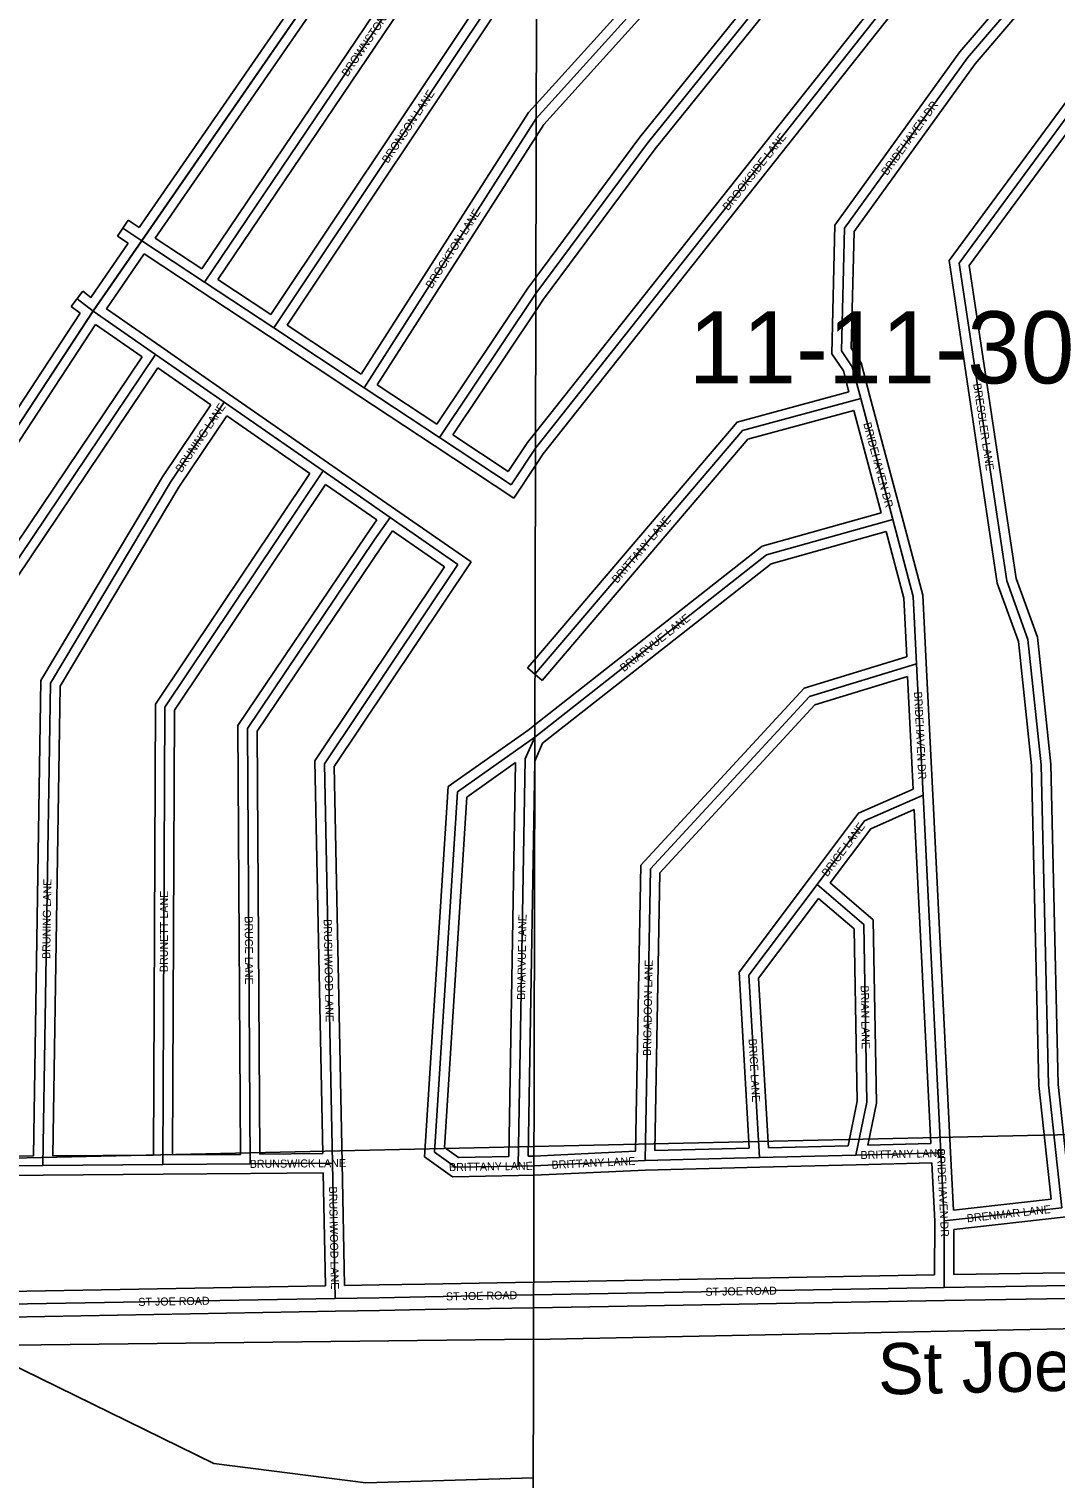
# Model space of a CAD drawing. Extents: x 457167 to 656239, y 1787309 to 1969297.
# Drawn here: x 575173 to 578378, y 1896984 to 1901511 of the extents above; entities that cross this region are included whole.
import ezdxf

# ---------------------------------------------------------------- set-up
doc = ezdxf.new("R2010")
doc.units = 0
for name, color, linetype in [('Level 1', 7, 'Continuous'), ('Level 2', 7, 'Continuous'), ('Level 22', 7, 'Continuous'), ('Level 23', 7, 'Continuous'), ('Level 31', 7, 'Continuous'), ('Level 32', 7, 'Continuous'), ('Level 34', 7, 'Continuous'), ('Level 41', 7, 'Continuous'), ('Level 5', 7, 'Continuous'), ('Level 63', 7, 'Continuous'), ('Level 8', 7, 'Continuous')]:
    doc.layers.add(name, color=color, linetype=linetype)

msp = doc.modelspace()

# ---------------------------------------------------------------- linework, layer by layer
at = {"layer": 'Level 1'}
for p, q in [((579953.491, 1898090.679), (576750.524, 1898019.264)), ((576750.525, 1898019.264), (574577.06, 1897970.787))]:
    msp.add_line(p, q, dxfattribs=at)
at = {"layer": 'Level 22'}
for p, q in [((578031.865, 1897578.583), (579519.009, 1897602.381)), ((576129.758, 1897544.462), (576267.44, 1897547.075)), ((576267.44, 1897547.075), (576410.529, 1897549.677)), ((576410.529, 1897549.677), (576749.489, 1897555.859)), ((576749.489, 1897555.859), (576749.535, 1897555.86)), ((576749.534, 1897555.86), (578031.865, 1897578.583)), ((575108.427, 1897526.679), (576129.758, 1897544.462))]:
    msp.add_line(p, q, dxfattribs=at)
at = {"layer": 'Level 23'}
for p, q in [((578061.952, 1897619.069), (579487.166, 1897641.876)), ((576409.8, 1897589.671), (576748.76, 1897595.853)), ((576748.78, 1897595.853), (576749.62, 1897595.868)), ((576749.619, 1897595.868), (578001.949, 1897618.06)), ((575107.731, 1897566.673), (576098.977, 1897583.932)), ((576158.969, 1897585.024), (576266.681, 1897587.068)), ((576266.713, 1897587.07), (576409.801, 1897589.671)), ((578032.506, 1897538.586), (579490.873, 1897561.924)), ((575109.125, 1897486.684), (576130.455, 1897504.467)), ((576130.518, 1897504.468), (576268.2, 1897507.081)), ((576268.169, 1897507.08), (576411.257, 1897509.681)), ((576411.259, 1897509.681), (576749.449, 1897515.85)), ((576749.448, 1897515.85), (576750.217, 1897515.864)), ((576750.197, 1897515.864), (578032.575, 1897538.587))]:
    msp.add_line(p, q, dxfattribs=at)
at = {"layer": 'Level 31'}
for p, q in [((578098.5, 1901898.14), (576755.194, 1900201.761)), ((578104.81, 1901421.391), (578355.31, 1901712.868)), ((575525.5, 1900849.819), (575466.132, 1900889.221)), ((575525.5, 1900849.819), (575373.366, 1900629.782)), ((575721.383, 1900720.301), (575525.5, 1900849.819)), ((575937.587, 1900577.285), (575721.383, 1900720.301)), ((575373.366, 1900629.782), (575323.533, 1900667.71)), ((575568.284, 1900494.084), (575373.366, 1900629.782)), ((576219.83, 1900390.491), (575937.587, 1900577.285)), ((575782.885, 1900344.889), (575568.284, 1900494.084)), ((576455.722, 1900234.708), (576219.83, 1900390.491)), ((577871.588, 1899978.227), (577771.281, 1900356.263)), ((575782.885, 1900344.889), (575615.745, 1900095.429)), ((576091.775, 1900130.399), (575782.885, 1900344.889)), ((576678.915, 1900086.955), (576455.722, 1900234.708)), ((576301.302, 1899984.855), (576091.775, 1900130.399)), ((576251.868, 1899913.688), (576301.302, 1899984.855)), ((576512.735, 1899838.216), (576301.302, 1899984.855)), ((577966.426, 1899116.924), (577945.99, 1899527.882)), ((576511.846, 1899127.663), (576753.216, 1899298.421)), ((576753.216, 1899298.421), (576753.263, 1899298.458)), ((576511.846, 1899127.663), (576439.799, 1898001.983)), ((578021.94, 1897999.337), (577966.426, 1899116.924)), ((577756.433, 1897992.262), (578021.94, 1897999.337)), ((578032.304, 1897786.949), (578021.94, 1897999.337)), ((575216.845, 1897960.266), (575591.722, 1897963.087)), ((575591.722, 1897963.087), (575864.534, 1897965.041)), ((575864.534, 1897965.041), (576121.449, 1897967.396)), ((576121.449, 1897967.396), (576129.758, 1897544.462)), ((576750.397, 1897959.501), (577097.594, 1897975.846)), ((577097.594, 1897975.846), (577454.994, 1897984.902)), ((577454.994, 1897984.902), (577756.433, 1897992.262)), ((578032.304, 1897786.949), (578399.312, 1897827.994)), ((578031.865, 1897578.583), (578032.304, 1897786.949))]:
    msp.add_line(p, q, dxfattribs=at)
for points in [[(575525.5, 1900849.819), (576760.362, 1902638.091), (576760.409, 1902638.125)], [(575721.383, 1900720.301), (576759.55, 1902258.815), (576759.597, 1902258.863)], [(576757.398, 1901231.583), (577070.93, 1901578.136), (577601.439, 1902277.744)], [(576756.227, 1900684.316), (577105.319, 1901154.784), (577855.046, 1902084.111)], [(575937.587, 1900577.285), (576758.586, 1901808.264), (576758.633, 1901808.314)], [(578399.312, 1897827.994), (578358.147, 1898211.721), (578334.807, 1899212.148), (578293.659, 1899603.876), (578227.277, 1899787.292), (578078.661, 1900779.62), (578630.248, 1901529.016)], [(577771.281, 1900356.263), (577744.784, 1900455.231), (577711.506, 1900505.12), (577720.584, 1900888.743), (578104.81, 1901421.391)], [(576219.83, 1900390.491), (576757.352, 1901231.531), (576757.399, 1901231.583)], [(576455.722, 1900234.708), (576756.18, 1900684.253), (576756.228, 1900684.316)], [(575373.366, 1900629.782), (574718.456, 1899631.562), (574710.008, 1899549.035), (574658.179, 1897519.665)], [(575568.284, 1900494.084), (574926.83, 1899541.651), (574903.084, 1898134.773), (574932.442, 1898037.98), (574994.341, 1897991.298), (575064.54, 1897959.144), (575216.845, 1897960.266)], [(577771.281, 1900356.263), (577401.947, 1900256.32), (576753.683, 1899495.205)], [(576755.195, 1900201.761), (576755.149, 1900201.702), (576678.915, 1900086.955)], [(576091.775, 1900130.399), (575598.004, 1899392.185), (575591.722, 1897963.087)], [(575615.745, 1900095.429), (575240.477, 1899466.781), (575216.845, 1897960.266)], [(576753.262, 1899298.458), (577477.428, 1899867.791), (577871.588, 1899978.227)], [(577945.99, 1899527.882), (577935.304, 1899737.726), (577871.588, 1899978.227)], [(575864.534, 1897965.041), (575856.032, 1899325.806), (576251.868, 1899913.688)], [(576512.735, 1899838.216), (576096.479, 1899215.467), (576121.449, 1897967.396)], [(577097.594, 1897975.846), (577114.478, 1898886.732), (577610.98, 1899425.681), (577945.99, 1899527.882)], [(576701.702, 1897958.512), (576723.184, 1899230.484), (576753.216, 1899298.421)], [(577634.855, 1898838.35), (577783.438, 1899036.582), (577966.426, 1899116.924)], [(577454.994, 1897984.902), (577421.864, 1898554.799), (577634.855, 1898838.35)], [(577634.855, 1898838.35), (577780.529, 1898713.312), (577790.168, 1898158.011), (577756.433, 1897992.262)], [(576439.799, 1898001.983), (576505.515, 1897955.296), (576701.702, 1897958.512)], [(576701.702, 1897958.512), (576750.352, 1897959.499), (576750.398, 1897959.501)]]:
    msp.add_lwpolyline(points, dxfattribs=at)
at = {"layer": 'Level 32'}
for p, q in [((575567.581, 1900857.959), (576760.295, 1902585.197)), ((575763.189, 1900728.617), (576759.481, 1902205.079)), ((578056.029, 1901892.831), (576755.298, 1900250.218)), ((575979.252, 1900585.686), (576758.517, 1901754.092)), ((578081.226, 1901439.977), (578332.558, 1901732.422)), ((578128.395, 1901402.805), (578360.735, 1901673.151)), ((576261.025, 1900399.237), (576757.28, 1901175.708)), ((575449.543, 1900864.224), (575482.722, 1900914.216)), ((575517.55, 1900891.101), (575482.722, 1900914.216)), ((575483.435, 1900841.73), (575449.543, 1900864.224)), ((575713.139, 1900761.716), (575567.581, 1900857.96)), ((575483.435, 1900841.729), (575366.549, 1900672.672)), ((575533.466, 1900808.586), (575415.05, 1900637.317)), ((575704.837, 1900695.275), (575533.466, 1900808.586)), ((575929.213, 1900618.795), (575763.188, 1900728.617)), ((575305.364, 1900643.836), (575341.703, 1900691.582)), ((575366.549, 1900672.672), (575341.703, 1900691.582)), ((575921.037, 1900552.262), (575704.832, 1900695.278)), ((575332.938, 1900622.85), (575305.364, 1900643.836)), ((575585.425, 1900518.706), (575415.05, 1900637.318)), ((576497.41, 1900243.09), (576756.112, 1900630.161)), ((575526.9, 1900486.339), (575381.535, 1900587.54)), ((576210.967, 1900432.331), (575979.252, 1900585.686)), ((576203.273, 1900365.472), (575921.031, 1900552.266)), ((575800.011, 1900369.521), (575585.41, 1900518.716)), ((575741.548, 1900337.088), (575576.159, 1900452.07)), ((576447.359, 1900276.183), (576261.025, 1900399.237)), ((576108.887, 1900155.041), (575799.997, 1900369.531)), ((576439.19, 1900209.673), (576203.298, 1900365.456)), ((577900.585, 1899985.921), (577800.279, 1900363.957)), ((575741.548, 1900337.088), (575590.386, 1900111.477)), ((577835.003, 1899999.131), (577750.016, 1900319.428)), ((575790.831, 1900302.848), (575641.105, 1900079.379)), ((576050.448, 1900122.572), (575790.83, 1900302.848)), ((576670.502, 1900128.503), (576497.41, 1900243.09)), ((576687.33, 1900045.405), (576439.162, 1900209.691)), ((576318.418, 1900009.494), (576108.891, 1900155.038)), ((576755.08, 1900147.381), (576687.331, 1900045.405)), ((576259.548, 1899977.331), (576099.737, 1900088.34)), ((576554.066, 1899846.061), (576318.4, 1900009.506)), ((576227.229, 1899930.803), (576259.548, 1899977.331)), ((576276.508, 1899896.571), (576308.84, 1899943.116)), ((576471.406, 1899830.371), (576308.84, 1899943.117)), ((576753.783, 1899541.588), (576730.799, 1899514.603)), ((576753.684, 1899495.111), (576730.799, 1899514.603)), ((576776.475, 1899475.697), (576753.683, 1899495.111)), ((577996.389, 1899118.413), (577975.954, 1899529.371)), ((577935.437, 1899136.081), (577917.939, 1899487.957)), ((576482.824, 1899143.878), (576735.271, 1899322.474)), ((576735.271, 1899322.474), (576753.345, 1899336.683)), ((576753.102, 1899223.966), (576777.633, 1899279.454)), ((576540.871, 1899111.446), (576692.985, 1899219.06)), ((576672.197, 1897988.032), (576692.985, 1899219.06)), ((576482.824, 1899143.878), (576408.791, 1897987.21)), ((576540.871, 1899111.446), (576470.807, 1898016.755)), ((578051.904, 1898000.825), (577996.389, 1899118.411)), ((577990.454, 1898028.508), (577938.624, 1899071.951)), ((576750.461, 1897989.538), (577068.12, 1898004.492)), ((577128.171, 1898006.631), (577423.246, 1898014.107)), ((577483.262, 1898015.601), (577731.804, 1898021.67)), ((577793.358, 1898023.256), (577990.454, 1898028.508)), ((578060.713, 1897820.312), (578051.906, 1898000.798)), ((575247.324, 1897990.496), (575561.853, 1897992.863)), ((575621.856, 1897993.304), (575834.347, 1897994.826)), ((575894.346, 1897995.316), (576090.849, 1897997.117)), ((576151.445, 1897967.985), (576158.969, 1897585.024)), ((577098.679, 1897945.862), (577455.755, 1897954.911)), ((577455.728, 1897954.91), (577757.166, 1897962.27)), ((577757.233, 1897962.271), (577993.406, 1897968.565)), ((578002.302, 1897786.248), (577993.406, 1897968.565)), ((575217.07, 1897930.266), (575591.949, 1897933.087)), ((575591.938, 1897933.086), (575864.75, 1897935.041)), ((575864.81, 1897935.041), (576092.038, 1897937.124)), ((576092.038, 1897937.124), (576098.977, 1897583.933)), ((576702.31, 1897928.517), (576750.334, 1897929.491)), ((578060.713, 1897820.312), (578366.299, 1897854.489)), ((578001.949, 1897618.06), (578002.303, 1897786.248)), ((578062.248, 1897760.109), (578413.059, 1897799.343)), ((578061.951, 1897619.069), (578062.249, 1897760.109))]:
    msp.add_line(p, q, dxfattribs=at)
for points in [[(575517.55, 1900891.101), (576738.599, 1902659.373), (576760.488, 1902675.222)], [(575713.139, 1900761.717), (576736.175, 1902277.809), (576759.69, 1902302.001)], [(576757.494, 1901276.406), (577047.812, 1901597.301), (577559.459, 1902272.035)], [(576757.279, 1901175.708), (576781.279, 1901213.262), (577094.049, 1901558.973), (577607.158, 1902235.632)], [(576756.335, 1900734.808), (577081.588, 1901173.149), (577812.349, 1902078.966)], [(576756.111, 1900630.161), (576780.712, 1900666.968), (577129.049, 1901136.42), (577860.053, 1902042.535)], [(575929.213, 1900618.795), (576734.976, 1901826.932), (576758.727, 1901852.432)], [(578122.02, 1901879.516), (576779.444, 1900184.058), (576755.079, 1900147.381)], [(578366.298, 1897854.489), (578328.184, 1898209.769), (578304.844, 1899210.228), (578264.205, 1899597.106), (578198.05, 1899779.892), (578047.158, 1900787.427), (578587.484, 1901521.522)], [(578422.469, 1897893.396), (578388.109, 1898213.674), (578364.771, 1899214.068), (578323.114, 1899610.647), (578256.504, 1899794.691), (578110.165, 1900771.812), (578637.9, 1901488.801)], [(577734.564, 1900377.406), (577717.083, 1900442.696), (577681.289, 1900496.356), (577690.811, 1900898.751), (578081.226, 1901439.977)], [(577800.26, 1900364.022), (577772.484, 1900467.766), (577741.722, 1900513.884), (577750.355, 1900878.734), (578128.395, 1901402.805)], [(576210.968, 1900432.331), (576733.423, 1901249.8), (576757.495, 1901276.406)], [(576447.359, 1900276.182), (576731.649, 1900701.537), (576756.336, 1900734.808)], [(575332.939, 1900622.85), (574689.357, 1899641.899), (574680.046, 1899550.947), (574629.177, 1897559.127)], [(575381.535, 1900587.541), (574747.555, 1899621.226), (574739.97, 1899547.121), (574689.225, 1897560.154)], [(575526.9, 1900486.34), (574896.983, 1899551.04), (574873.008, 1898130.571), (574906.571, 1898019.915), (574978.882, 1897965.381), (575058.102, 1897929.095), (575217.065, 1897930.266)], [(575576.16, 1900452.07), (574956.676, 1899532.261), (574933.16, 1898138.975), (574958.313, 1898056.045), (575009.8, 1898017.215), (575070.978, 1897989.193), (575187.309, 1897990.051)], [(577734.564, 1900377.406), (577385.136, 1900282.851), (576753.782, 1899541.588)], [(577750.017, 1900319.428), (577418.757, 1900229.79), (576776.475, 1899475.697)], [(576755.299, 1900250.218), (576730.852, 1900219.346), (576670.501, 1900128.503)], [(575590.386, 1900111.477), (575210.607, 1899475.272), (575187.309, 1897990.05)], [(576050.449, 1900122.572), (575568.043, 1899401.352), (575561.853, 1897992.863)], [(576099.737, 1900088.34), (575627.964, 1899383.016), (575621.856, 1897993.304)], [(575641.105, 1900079.379), (575270.348, 1899458.291), (575247.324, 1897990.496)], [(576753.344, 1899336.683), (577463.582, 1899895.066), (577835.003, 1899999.133)], [(577975.951, 1899529.407), (577965.106, 1899742.381), (577900.588, 1899985.911)], [(575834.347, 1897994.826), (575825.974, 1899334.88), (576227.229, 1899930.803)], [(576777.634, 1899279.454), (577491.274, 1899840.514), (577850.382, 1899941.128)], [(577914.839, 1899549.743), (577905.502, 1899733.071), (577850.381, 1899941.128)], [(575894.346, 1897995.316), (575886.09, 1899316.732), (576276.508, 1899896.571)], [(576471.406, 1899830.37), (576066.295, 1899224.297), (576090.849, 1897997.117)], [(576554.066, 1899846.062), (576126.662, 1899206.637), (576151.444, 1897967.996)], [(577068.12, 1898004.492), (577084.694, 1898898.68), (577594.434, 1899452), (577914.838, 1899549.743)], [(577128.17, 1898006.631), (577144.261, 1898874.785), (577627.526, 1899399.364), (577917.939, 1899487.957)], [(576732.225, 1897989.136), (576753.077, 1899223.906), (576753.103, 1899223.966)], [(577610.849, 1898856.343), (577764.159, 1899060.884), (577935.436, 1899136.082)], [(577675.703, 1898842.825), (577802.716, 1899012.281), (577938.624, 1899071.95)], [(577423.246, 1898014.107), (577391.276, 1898564.03), (577610.868, 1898856.368)], [(577675.703, 1898842.825), (577810.291, 1898727.303), (577820.221, 1898155.247), (577793.358, 1898023.256)], [(577483.262, 1898015.601), (577452.452, 1898545.568), (577639.613, 1898794.73)], [(577639.613, 1898794.729), (577750.768, 1898699.321), (577760.115, 1898160.776), (577731.804, 1898021.67)], [(576470.806, 1898016.755), (576514.866, 1897985.455), (576672.197, 1897988.032)], [(576408.792, 1897987.21), (576496.165, 1897925.138), (576702.195, 1897928.516)], [(576732.225, 1897989.136), (576749.343, 1897989.486), (576750.462, 1897989.538)], [(576750.333, 1897929.491), (576751.361, 1897929.512), (577098.679, 1897945.862)]]:
    msp.add_lwpolyline(points, dxfattribs=at)
at = {"layer": 'Level 5'}
for p, q in [((576749.237, 1897416.836), (576746.72, 1897416.786)), ((576751.779, 1897417.446), (576749.237, 1897417.416)), ((576750.405, 1896983.955), (576748.31, 1896983.895))]:
    msp.add_line(p, q, dxfattribs=at)
for points in [[(576749.238, 1897417.416), (572224.966, 1897365.266), (572158.435, 1897415.517), (571827.438, 1898175.201), (571686.432, 1898409.045)], [(584199.519, 1897567.208), (582565.537, 1897510.618), (581506.833, 1897511.722), (576749.236, 1897416.836)], [(576748.311, 1896983.895), (576225.156, 1896968.948), (575750.177, 1897028.833), (575100.96, 1897347.713), (574950.937, 1897356.541), (573083.145, 1897220.804)]]:
    msp.add_lwpolyline(points, dxfattribs=at)
at = {"layer": 'Level 63'}
for points in [[(536942.563, 1878385.707), (576708.29, 1878279.4), (576805.546, 1923734.416), (537088.612, 1923840.983), (536942.563, 1878385.707)], [(576708.289, 1878279.4), (616473.709, 1878215.526), (616521.962, 1923670.374), (576805.545, 1923734.416), (576708.289, 1878279.4)]]:
    msp.add_lwpolyline(points, dxfattribs=at)
at = {"layer": 'Level 8'}
msp.add_lwpolyline([(574682.604, 1896492.027), (574673.596, 1897036.04), (574664.592, 1897331.047), (574662.592, 1897383.048), (574658.59, 1897520.051), (574709.564, 1899549.101), (574718.563, 1899631.103), (575373.562, 1900630.136), (575525.562, 1900850.143), (576760.408, 1902637.979)], dxfattribs=at)

# ---------------------------------------------------------------- texts
at = {"layer": 'Level 2'}
msp.add_text('11-11-30', height=225, dxfattribs=at).set_placement((577234.204, 1900403.979))
at = {"layer": 'Level 34'}
for s, height, rotation, p in [('BROWNSTONE LANE', 25, 55.988222, (576168.378, 1901360.381)), ('BRONSON LANE', 25, 56.297914, (576294.26, 1901089.544)), ('BRIDEHAVEN DR', 25, 54.194317, (577853.459, 1901051.582)), ('BROOKSIDE LANE', 25, 51.624586, (577357.139, 1900941.789)), ('BROCKTON LANE', 25, 57.415794, (576431.19, 1900697.991)), ('BRESSLER LANE', 25, 278.51695, (578122.555, 1900402.15)), ('BRUNING LANE', 25, 56.176611, (575649.478, 1900123.322)), ('BRIDEHAVEN DR', 25, 284.859561, (577778.942, 1900278.657)), ('BRITTANY LANE', 25, 49.577142, (577010.415, 1899777.355)), ('BRIARVUE LANE', 25, 38.173342, (577031.31, 1899501.157)), ('BRIDEHAVEN DR', 25, 272.846189, (577937.835, 1899440.219)), ('BRICE LANE', 25, 53.146308, (577667.01, 1898860.411)), ('BRUNING LANE', 25, 89.100478, (575239.46, 1898605.152)), ('BRUNETT LANE', 25, 89.747411, (575606.863, 1898564.196)), ('BRUCE LANE', 25, 270.357247, (575847.2, 1898738.887)), ('BRUSHWOOD LANE', 25, 271.145422, (576093.699, 1898729.579)), ('BRIARVUE LANE', 24.99916, 89.031703, (576722.969, 1898477.616)), ('BRIGADOON LANE', 25, 88.937367, (577116.142, 1898302.104)), ('BRIAN LANE', 25, 270.993608, (577771.344, 1898522.361)), ('BRICE LANE', 25, 273.326383, (577420.908, 1898355.908)), ('BRITTANY LANE', 25, 1.526003, (577770.979, 1897980.146)), ('BRIDEHAVEN DR', 25, 272.792828, (578008.859, 1898010.976)), ('BRUNSWICK LANE', 25, 0.524275, (575862.717, 1897952.526)), ('BRITTANY LANE', 25, 0.938375, (576485.247, 1897942.464)), ('BRITTANY LANE', 25, 2.695011, (576806.108, 1897949.611)), ('BRUSHWOOD LANE', 24.99916, 271.12475, (576110.389, 1897894.076)), ('BRENMAR LANE', 24.99916, 6.380931, (578104.049, 1897782.395)), ('ST JOE ROAD', 25, 0.996831, (575514.917, 1897521.256)), ('ST JOE ROAD', 25, 1.044194, (576475.845, 1897538.366)), ('ST JOE ROAD', 24.99916, 1.014875, (577286.509, 1897552.874))]:
    msp.add_text(s, height=height, rotation=rotation, dxfattribs=at).set_placement(p)
at = {"layer": 'Level 41'}
msp.add_text('St Joe Canal', height=160, rotation=1.154497, dxfattribs=at).set_placement((577826.424, 1897244.186))

doc.saveas('drawing.dxf')
